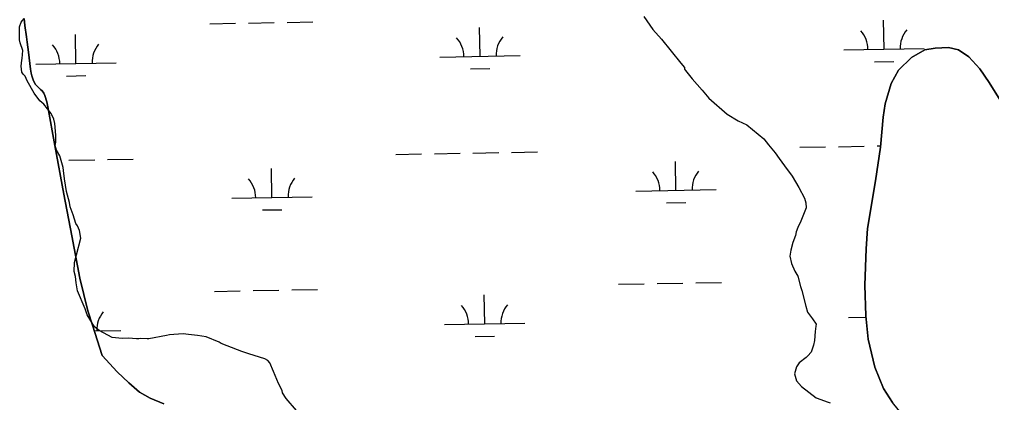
# Model space of a CAD drawing. Extents: x 3903937 to 3942190, y 260677 to 286651.
# Drawn here: x 3916362 to 3917570, y 271445 to 271921 of the extents above; entities that cross this region are included whole.
import ezdxf

# ---------------------------------------------------------------- set-up
doc = ezdxf.new("R2010")
doc.units = 0
for name, color, linetype in [('V-SITE-VEGE', 7, 'Continuous'), ('V-TOPO-SHOR', 7, 'Continuous'), ('V-WETL-SWMP', 7, 'Continuous')]:
    doc.layers.add(name, color=color, linetype=linetype)

msp = doc.modelspace()

# ---------------------------------------------------------------- linework, layer by layer
at = {"layer": 'V-SITE-VEGE'}
for points in [[(3916667.1, 271499.2), (3916647.2, 271505.4), (3916641, 271507.5), (3916638.5, 271508.5), (3916620.1, 271515.3), (3916612.9, 271518.4), (3916610.4, 271519.9), (3916594, 271526.6), (3916583.3, 271528.2), (3916572, 271529.3), (3916565.4, 271530.3), (3916554.1, 271529.4), (3916548.5, 271528.9), (3916544.9, 271528.4), (3916522.9, 271523.9), (3916520.8, 271523.9), (3916512.6, 271524.4), (3916510.6, 271523.9), (3916507.5, 271523.9), (3916497.8, 271525), (3916489.6, 271524.5), (3916477.3, 271525.6), (3916461, 271534.3), (3916455.4, 271539), (3916446.2, 271553.9), (3916444.7, 271559), (3916443.7, 271561.5), (3916434.1, 271583.6), (3916433.6, 271588.7), (3916432.6, 271593.8), (3916431.6, 271601.5), (3916430.1, 271607.7), (3916430.6, 271618.9), (3916433.2, 271628.6), (3916438.4, 271649.1), (3916436.9, 271658.8), (3916434.4, 271664.5), (3916432.4, 271667.5), (3916428.8, 271678.3), (3916426.3, 271685), (3916425.3, 271688), (3916424.3, 271693.7), (3916420.8, 271707), (3916418.3, 271722.9), (3916416.8, 271733.1), (3916416.3, 271737.2), (3916412.2, 271751.6), (3916408.2, 271758.7), (3916406.7, 271764.4), (3916407.2, 271768.5), (3916407.2, 271777.2), (3916406.3, 271791.5), (3916404.7, 271797.1), (3916401.7, 271804.3), (3916392.5, 271815.6), (3916387.4, 271819.7), (3916380.3, 271829.5), (3916371.7, 271844.9), (3916369.1, 271850.5), (3916366.6, 271853.1), (3916365.1, 271855.7), (3916364.1, 271862.8), (3916365.1, 271870.5), (3916365.6, 271872.5), (3916366.2, 271882.3), (3916363.2, 271892), (3916362.2, 271895.6), (3916362.2, 271912), (3916364.3, 271917.6), (3916367.9, 271922.2)], [(3917137.7, 271924.6), (3917148.9, 271908.7), (3917159.6, 271896.4), (3917183.5, 271866.6), (3917188.1, 271861.5), (3917188.1, 271859.4), (3917189.6, 271857.4), (3917197.8, 271847.1), (3917210, 271833.2), (3917218.6, 271823), (3917241.1, 271803.4), (3917254.9, 271795.2), (3917265.6, 271790), (3917286.5, 271772.5), (3917292.6, 271765.3), (3917300.8, 271755.1), (3917305.9, 271748.4), (3917312.5, 271739.1), (3917322.1, 271726.3), (3917330.3, 271712), (3917337.4, 271699.1), (3917338.9, 271693), (3917339.4, 271686.8), (3917332.7, 271670.5), (3917329.1, 271662.3), (3917327, 271657.2), (3917325.9, 271652.6), (3917322.8, 271643.9), (3917320.2, 271634.2), (3917319.2, 271627), (3917321.2, 271617.8), (3917325.2, 271608.1), (3917328.8, 271601.9), (3917332.3, 271589.1), (3917333.8, 271584), (3917338.9, 271564.5), (3917340.9, 271557.3), (3917347, 271549.1), (3917351.6, 271542.5), (3917351.1, 271539.9), (3917350.5, 271533.2), (3917349.5, 271522), (3917348.4, 271516.4), (3917345.3, 271507.7), (3917341.2, 271503.1), (3917339.1, 271501), (3917330.4, 271494.4), (3917327.3, 271489.3), (3917324.7, 271480.6), (3917327.2, 271471.9), (3917333.4, 271464.7)], [(3916706.3, 271435.1), (3916693.5, 271450), (3916688.9, 271457.1), (3916688.4, 271459.7), (3916683.9, 271468.4), (3916677.8, 271483.3), (3916673.2, 271494.1), (3916670.7, 271497.1), (3916667.1, 271499.2)], [(3917333.4, 271464.7), (3917351.7, 271450.8), (3917361.9, 271447.2), (3917365.5, 271445.7), (3917369.1, 271444.6)]]:
    msp.add_lwpolyline(points, dxfattribs=at)
at = {"layer": 'V-TOPO-SHOR'}
for points in [[(3916368, 271922), (3916369, 271913.4), (3916371, 271899.6), (3916371.8, 271892.7), (3916373.6, 271880.3), (3916375.8, 271859.3), (3916376.8, 271854.3), (3916377.7, 271850.8), (3916379.2, 271845.8), (3916381.8, 271840.7), (3916385.1, 271837.2), (3916388.5, 271834.1), (3916390.3, 271832.3), (3916392.5, 271829.3), (3916393.6, 271826.4), (3916396, 271818.6), (3916397.6, 271812.6), (3916406.1, 271764.3), (3916417.4, 271703.8), (3916427.4, 271651.9), (3916437.1, 271599.6), (3916447.1, 271558.7), (3916452.7, 271541.1), (3916465, 271503.4)], [(3917471.5, 271414.4), (3917446.7, 271444.9), (3917435.3, 271462.5), (3917424.4, 271488.8), (3917416.2, 271523.6), (3917413.4, 271552.7), (3917412.3, 271590.8), (3917413.9, 271636), (3917415.6, 271661.3), (3917425.5, 271720.3), (3917431.4, 271762.2), (3917434.9, 271799.5), (3917437.4, 271816.3), (3917445, 271841.5), (3917454.1, 271858.1), (3917470.2, 271873.8), (3917486.8, 271883.2), (3917499.7, 271885.3), (3917515.9, 271886.1), (3917528.3, 271883.1), (3917541.3, 271874.5), (3917555.1, 271859.6), (3917566.5, 271842.8), (3917582.4, 271817.2)], [(3916465, 271503.4), (3916483.5, 271482.9), (3916497.9, 271469.2), (3916511.4, 271457.9), (3916524.6, 271450.4), (3916541.6, 271443.2)]]:
    msp.add_lwpolyline(points, dxfattribs=at)
at = {"layer": 'V-WETL-SWMP'}
for p, q in [((3916369, 271913.4), (3916368, 271922)), ((3916598.6, 271915.7), (3916630.6, 271916.3)), ((3916646.6, 271916.6), (3916678.6, 271917.1)), ((3916694.5, 271917.4), (3916726.5, 271918)), ((3917436, 271884), (3917435.4, 271920)), ((3916371, 271899.6), (3916369, 271913.4)), ((3916432.3, 271866.4), (3916431.7, 271902.4)), ((3916934.2, 271875.2), (3916933.5, 271911.2)), ((3916371.8, 271892.7), (3916371, 271899.6)), ((3916373.6, 271880.3), (3916371.8, 271892.7)), ((3916375.8, 271859.3), (3916373.6, 271880.3)), ((3917386, 271883.2), (3917486, 271884.9)), ((3917486.8, 271883.2), (3917470.2, 271873.8)), ((3917499.7, 271885.3), (3917486.8, 271883.2)), ((3917515.9, 271886.1), (3917499.7, 271885.3)), ((3917528.3, 271883.1), (3917515.9, 271886.1)), ((3917541.3, 271874.5), (3917528.3, 271883.1)), ((3916382.4, 271865.5), (3916482.3, 271867.3)), ((3916884.2, 271874.3), (3916984.2, 271876.1)), ((3917424.3, 271868.4), (3917448.3, 271868.8)), ((3917470.2, 271873.8), (3917454.1, 271858.1)), ((3917555.1, 271859.6), (3917541.3, 271874.5)), ((3916376.8, 271854.3), (3916375.8, 271859.3)), ((3916377.7, 271850.8), (3916376.8, 271854.3)), ((3916922.4, 271859.6), (3916946.4, 271860)), ((3917454.1, 271858.1), (3917445, 271841.5)), ((3917566.5, 271842.8), (3917555.1, 271859.6)), ((3916379.2, 271845.8), (3916377.7, 271850.8)), ((3916381.8, 271840.7), (3916379.2, 271845.8)), ((3916420.6, 271850.7), (3916444.6, 271851.2)), ((3917582.4, 271817.2), (3917566.5, 271842.8)), ((3916385.1, 271837.2), (3916381.8, 271840.7)), ((3916388.5, 271834.1), (3916385.1, 271837.2)), ((3916390.3, 271832.3), (3916388.5, 271834.1)), ((3916392.5, 271829.3), (3916390.3, 271832.3)), ((3917445, 271841.5), (3917437.4, 271816.3)), ((3916393.6, 271826.4), (3916392.5, 271829.3)), ((3916396, 271818.6), (3916393.6, 271826.4)), ((3916397.6, 271812.6), (3916396, 271818.6)), ((3916406.1, 271764.3), (3916397.6, 271812.6)), ((3917437.4, 271816.3), (3917434.9, 271799.5)), ((3917434.9, 271799.5), (3917431.4, 271762.2)), ((3916417.4, 271703.8), (3916406.1, 271764.3)), ((3917331.3, 271762.1), (3917363.3, 271762.7)), ((3917379.3, 271762.9), (3917411.3, 271763.5)), ((3917431.4, 271762.2), (3917425.5, 271720.3)), ((3917427.3, 271763.8), (3917431.6, 271763.9)), ((3916423.6, 271746.1), (3916455.6, 271746.7)), ((3916471.6, 271747), (3916503.6, 271747.5)), ((3916829.5, 271753.3), (3916861.5, 271753.8)), ((3916877.5, 271754.1), (3916909.4, 271754.7)), ((3916925.4, 271755), (3916957.4, 271755.5)), ((3916973.4, 271755.8), (3917005.4, 271756.4)), ((3916675.8, 271699.8), (3916675.2, 271735.8)), ((3917177.6, 271708.6), (3917177, 271744.6)), ((3917127.6, 271707.8), (3917227.6, 271709.5)), ((3917425.5, 271720.3), (3917415.6, 271661.3)), ((3916427.4, 271651.9), (3916417.4, 271703.8)), ((3916625.8, 271698.9), (3916725.8, 271700.7)), ((3917165.9, 271693), (3917189.9, 271693.4)), ((3916664.1, 271684.2), (3916688.1, 271684.6)), ((3917415.6, 271661.3), (3917413.9, 271636)), ((3916437.1, 271599.6), (3916427.4, 271651.9)), ((3917413.9, 271636), (3917412.3, 271590.8)), ((3916447.1, 271558.7), (3916437.1, 271599.6)), ((3917106.2, 271591.9), (3917138.2, 271592.5)), ((3917154.2, 271592.8), (3917186.2, 271593.4)), ((3917202.2, 271593.6), (3917234.2, 271594.2)), ((3917412.3, 271590.8), (3917413.4, 271552.7)), ((3916604.4, 271583.1), (3916636.4, 271583.7)), ((3916652.4, 271584), (3916684.4, 271584.5)), ((3916700.4, 271584.8), (3916732.4, 271585.4)), ((3916940, 271542.6), (3916939.4, 271578.6)), ((3916452.7, 271541.1), (3916447.1, 271558.7)), ((3917413.4, 271552.7), (3917416.2, 271523.6)), ((3916465, 271503.4), (3916452.7, 271541.1)), ((3916890, 271541.7), (3916990, 271543.5)), ((3917391.9, 271550.5), (3917413.5, 271550.9)), ((3916455, 271534), (3916488.2, 271534.6)), ((3916928.3, 271526.9), (3916952.3, 271527.4)), ((3917416.2, 271523.6), (3917424.4, 271488.8)), ((3916483.5, 271482.9), (3916465, 271503.4)), ((3916497.9, 271469.2), (3916483.5, 271482.9)), ((3917424.4, 271488.8), (3917435.3, 271462.5)), ((3916511.4, 271457.9), (3916497.9, 271469.2)), ((3916524.6, 271450.4), (3916511.4, 271457.9)), ((3917435.3, 271462.5), (3917446.7, 271444.9)), ((3916541.6, 271443.2), (3916524.6, 271450.4))]:
    msp.add_line(p, q, dxfattribs=at)
for centre, start, end in [((3917380.8, 271883.5), 0.2366, 41.7802), ((3917491.2, 271885.5), 140.2366, 181.7802), ((3916487.6, 271867.8), 140.2366, 181.7802), ((3916878.9, 271874.7), 0.2366, 41.7802), ((3916989.4, 271876.7), 140.2366, 181.7802), ((3916377.1, 271865.9), 0.2366, 41.7802), ((3916620.5, 271699.3), 0.2366, 41.7802), ((3916731, 271701.3), 140.2366, 181.7802), ((3917122.4, 271708.2), 0.2366, 41.7802), ((3917232.8, 271710.1), 140.2366, 181.7802), ((3916884.8, 271542.1), 0.2366, 41.7802), ((3916995.3, 271544), 140.2366, 181.7802), ((3916493.4, 271535.2), 140.2366, 181.7802)]:
    msp.add_arc(centre, 35.2, start, end, dxfattribs=at)

doc.saveas('drawing.dxf')
